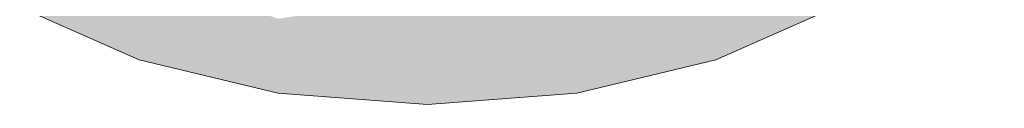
# Model space of a CAD drawing. Header units: millimetres. Extents: x 2 to 902, y -447 to 199.
# Tile 259 of 656: x 89.8613 to 90.0411, y 42.0076 to 42.0224. Entities that reach past the tile are written whole.
import ezdxf

# ---------------------------------------------------------------- set-up
doc = ezdxf.new("R2010")
doc.units = ezdxf.units.MM
doc.header["$MEASUREMENT"] = 0
doc.layers.add('AF-Conexões', color=9, linetype='Continuous', lineweight=18)

msp = doc.modelspace()

# ---------------------------------------------------------------- hatches: boundary and pattern name
at = {"layer": 'AF-Conexões', "linetype": 'Continuous'}
msp.add_hatch(color=161, dxfattribs=at).paths.add_polyline_path([(90.04113, 42.06842), (90.04113, 42.08202), (90.01027, 42.03901), (89.90854, 42.02328), (89.86336, 42.03833), (89.86306, 42.03824), (89.86132, 42.0377), (89.88313, 42.02935), (89.86132, 42.0377), (89.86132, 42.02541), (89.88313, 42.01575), (89.90854, 42.00968), (89.9358, 42.00761), (89.9358, 42.02121), (89.98847, 42.02936), (89.9358, 42.02121), (89.96307, 42.02328), (89.9358, 42.02121), (89.9358, 42.00761), (89.96307, 42.00968), (89.98847, 42.01576), (90.01027, 42.02541), (90.02701, 42.05161), (90.03754, 42.06627), (90.02701, 42.05161), (90.01027, 42.02541), (90.02701, 42.03801), (90.03754, 42.05267)])

# ---------------------------------------------------------------- linework, layer by layer
at = {"layer": 'AF-Conexões'}
for p, q in [((89.86132, 42.02541), (89.88313, 42.01575)), ((89.98847, 42.01576), (90.01027, 42.02541)), ((89.88313, 42.01575), (89.90854, 42.00968)), ((89.96307, 42.00968), (89.98847, 42.01576)), ((89.90854, 42.00968), (89.9358, 42.00761)), ((89.9358, 42.00761), (89.96307, 42.00968))]:
    msp.add_line(p, q, dxfattribs=at)

doc.saveas('drawing.dxf')
